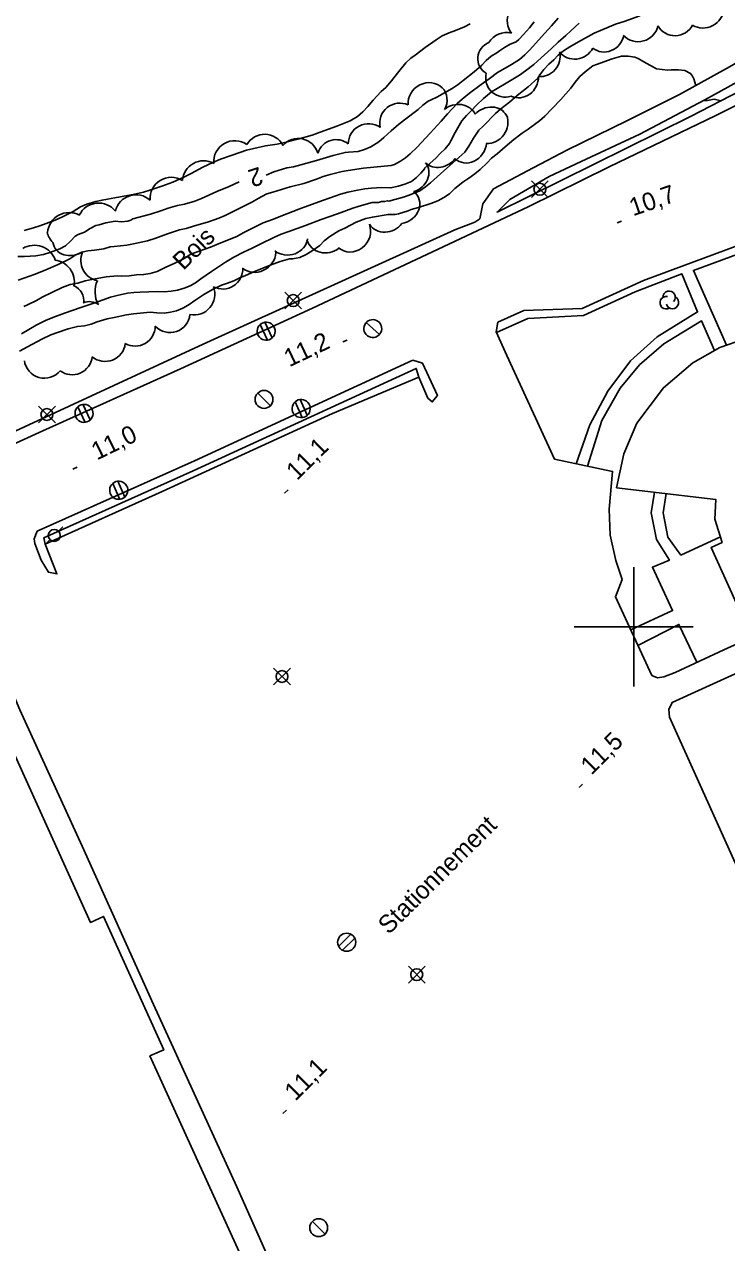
# Model space of a CAD drawing. Extents: x 381879 to 384696, y 5564785 to 5567594.
# Drawn here: x 383697.7 to 383815.6, y 5566096.7 to 5566301.1 of the extents above; entities that cross this region are included whole.
import ezdxf

# ---------------------------------------------------------------- set-up
doc = ezdxf.new("R2010")
doc.units = 0
for name, color, linetype in [('Niveau 1', 7, 'Continuous'), ('Niveau 2', 7, 'Continuous'), ('Niveau 21', 7, 'Continuous'), ('Niveau 22', 7, 'Continuous'), ('Niveau 3', 7, 'Continuous'), ('Niveau 31', 7, 'Continuous'), ('Niveau 36', 7, 'Continuous'), ('Niveau 4', 7, 'Continuous'), ('Niveau 44', 7, 'Continuous'), ('Niveau 52', 7, 'Continuous'), ('Niveau 61', 7, 'Continuous')]:
    doc.layers.add(name, color=color, linetype=linetype)

msp = doc.modelspace()

# ---------------------------------------------------------------- linework, layer by layer
at = {"layer": 'Niveau 1'}
for points in [[(383762.66, 5566270.02), (383763.89, 5566270.38), (383765.94, 5566271.02), (383767.11, 5566271.46), (383768.15, 5566272.02), (383769.07, 5566272.67), (383770, 5566273.56), (383771.3, 5566274.63), (383772.35, 5566275.28), (383773.35, 5566276), (383774.23, 5566276.74), (383775.39, 5566277.84), (383776.12, 5566278.65), (383777.1, 5566279.39), (383778.44, 5566280.57), (383779.88, 5566281.77), (383781.26, 5566282.83), (383782.26, 5566283.5), (383784.21, 5566284.9), (383785.07, 5566285.7), (383786.34, 5566286.98), (383787.76, 5566288.51), (383789.43, 5566290.42), (383790.15, 5566291.4), (383790.96, 5566292.34), (383791.87, 5566293.12), (383793.17, 5566294.14), (383793.75, 5566294.35), (383796.41, 5566295.32), (383797.96, 5566295.74), (383799.08, 5566295.75), (383800.21, 5566295.61), (383800.78, 5566295.36), (383801.71, 5566294.82), (383803.83, 5566293.61)], [(383803.83, 5566293.61), (383805.73, 5566293.39), (383806.32, 5566293.49), (383807.52, 5566293.49), (383808.61, 5566293.36), (383809.56, 5566292.87), (383809.9, 5566292.43), (383810.08, 5566291.96), (383810.45, 5566290.86)], [(383811.77, 5566288.33), (383811.86, 5566288.3), (383812.42, 5566288.35), (383813.51, 5566288.53), (383814.63, 5566288.25)], [(383696.89, 5566246.25), (383698.26, 5566247.01), (383700.63, 5566248.29), (383702.17, 5566248.99), (383703.28, 5566249.4), (383705.06, 5566249.98), (383706.63, 5566250.39), (383707.78, 5566250.53), (383708.92, 5566250.8), (383709.96, 5566251.18), (383711.61, 5566251.71), (383712.79, 5566251.93), (383714.88, 5566252.37), (383716.05, 5566252.5), (383718.85, 5566252.78), (383719.97, 5566252.67), (383721.2, 5566252.66), (383722.23, 5566252.8), (383723.25, 5566253.05), (383724.32, 5566253.47), (383725.2, 5566254), (383726.49, 5566254.89), (383727.85, 5566255.75), (383729.32, 5566256.59), (383730.78, 5566257.35), (383731.84, 5566257.66), (383732.87, 5566258.04), (383733.79, 5566258.52), (383734.82, 5566258.96), (383736.24, 5566259.58), (383738.95, 5566260.71), (383740.64, 5566261.28), (383742.22, 5566261.73), (383742.74, 5566261.74), (383743.94, 5566261.98), (383745.01, 5566262.47), (383746.05, 5566263.07), (383747.31, 5566264.01), (383748.06, 5566264.76), (383749.01, 5566265.48), (383750.49, 5566266.44), (383751.51, 5566266.88), (383752.45, 5566267.42), (383753.44, 5566267.89), (383755.04, 5566268.51), (383756.14, 5566268.77), (383758.78, 5566269.21), (383759.94, 5566269.21), (383760.52, 5566269.33), (383762.17, 5566269.78), (383762.66, 5566270.02)]]:
    msp.add_lwpolyline(points, dxfattribs=at)
at = {"layer": 'Niveau 2'}
for points in [[(383790.72, 5566298.19), (383793.38, 5566299.64), (383794.43, 5566300.08), (383796.97, 5566301.12), (383798.55, 5566301.65), (383800.89, 5566302.49), (383802.07, 5566303.04), (383803.3, 5566303.83), (383805.84, 5566305.35), (383806.81, 5566305.82), (383808.02, 5566306.32), (383809.15, 5566306.64), (383810.32, 5566307.08), (383811.38, 5566307.64), (383813.59, 5566308.86), (383814.77, 5566309.36), (383815.71, 5566309.89), (383816.58, 5566310.54), (383818.22, 5566311.88), (383818.46, 5566312.36), (383819.54, 5566314.44), (383820.78, 5566316.78), (383821.26, 5566317.43)], [(383752.07, 5566276.57), (383754.62, 5566276.96), (383756.37, 5566277.13), (383759.31, 5566277.42), (383759.84, 5566277.6), (383760.85, 5566278.12), (383761.68, 5566278.71), (383762.45, 5566279.38), (383763.65, 5566280.49), (383764.33, 5566281.24), (383765.85, 5566282.82), (383767.7, 5566284.84), (383768.77, 5566286.09), (383770.38, 5566287.82), (383771.18, 5566288.52), (383772.46, 5566289.53), (383774.38, 5566290.99), (383775.76, 5566291.97), (383777.12, 5566293.02), (383778.04, 5566293.51), (383779.47, 5566294.34), (383780.83, 5566295.23), (383781.72, 5566295.99), (383782.54, 5566296.84), (383784.52, 5566298.99), (383786.21, 5566300.85), (383787.31, 5566302.14)], [(383764.91, 5566276.95), (383766.76, 5566278.63), (383767.49, 5566279.43), (383768.34, 5566280.23), (383769.06, 5566281.08), (383769.28, 5566281.54), (383770.03, 5566282.97), (383771.16, 5566284.92), (383771.91, 5566285.8), (383772.73, 5566286.6), (383773.61, 5566287.56), (383774.79, 5566288.67), (383776.13, 5566289.76), (383777.07, 5566290.36), (383778.6, 5566291.23), (383780.86, 5566292.55), (383781.83, 5566293.28), (383783.23, 5566294.39), (383784.47, 5566295.51), (383786.16, 5566296.97), (383787.35, 5566298.12), (383788.6, 5566299.21), (383789.43, 5566300.04), (383790.83, 5566301.29)], [(383766.93, 5566288.9), (383769.54, 5566290.34), (383770.53, 5566290.98), (383771.37, 5566291.69), (383773.2, 5566293.13), (383774.49, 5566294.27), (383775.25, 5566295.05), (383776.09, 5566295.76), (383777.04, 5566296.31), (383777.45, 5566296.63), (383778.33, 5566297.21), (383779.24, 5566297.76), (383780.27, 5566298.15), (383780.74, 5566298.58), (383781.48, 5566299.42), (383782.53, 5566300.53), (383783.29, 5566301.52)], [(383758.91, 5566271.44), (383761.54, 5566272.14), (383762.61, 5566272.53), (383764.08, 5566273.17), (383765.07, 5566273.82), (383765.89, 5566274.53), (383767.57, 5566276.04), (383769.66, 5566277.87), (383771.65, 5566279.68), (383772.31, 5566280.65), (383773.11, 5566281.99), (383774.02, 5566283.32), (383774.72, 5566284.04), (383776.79, 5566286.16), (383777.7, 5566286.92), (383779.14, 5566288.02), (383780.43, 5566289.15), (383782.3, 5566290.64), (383783.91, 5566292.07), (383784.24, 5566292.62), (383784.9, 5566293.55), (383785.73, 5566294.41), (383786.59, 5566295.16), (383787.33, 5566295.95), (383788.24, 5566296.68), (383789.28, 5566297.35), (383790.72, 5566298.19)], [(383738.32, 5566275.82), (383739.59, 5566276.34), (383741.8, 5566277.01), (383742.91, 5566277.2), (383744.12, 5566277.55), (383746.76, 5566278.28), (383749.56, 5566279.09), (383751.56, 5566279.62), (383752.14, 5566279.63), (383753.76, 5566279.75), (383754.82, 5566280.1), (383755.86, 5566280.56), (383757.23, 5566281.37), (383758.08, 5566282.1), (383759.3, 5566283.22), (383760.54, 5566284.29), (383761.53, 5566285.06), (383763.81, 5566286.79), (383764.62, 5566287.53), (383765.49, 5566288.19), (383766.03, 5566288.41), (383766.93, 5566288.9)], [(383697.62, 5566253.78), (383698.25, 5566254.05), (383699.73, 5566254.76), (383700.72, 5566255.33), (383702.3, 5566256.12), (383704.05, 5566256.93), (383705.4, 5566257.42), (383706.71, 5566257.68), (383707.94, 5566258.05), (383709.33, 5566258.34), (383711.44, 5566258.72), (383713.37, 5566258.92), (383713.99, 5566258.84), (383715.3, 5566258.89), (383716.56, 5566259.05), (383717.73, 5566259.1), (383718.85, 5566259.29), (383720.01, 5566259.63), (383721.33, 5566260.32), (383722.98, 5566261.05), (383724.64, 5566261.87), (383725.56, 5566262.5), (383726.13, 5566262.71), (383728.94, 5566263.73), (383730.68, 5566264.45), (383733.36, 5566265.51), (383734.47, 5566266.09), (383736.79, 5566267.31), (383737.82, 5566267.77), (383739.38, 5566268.38), (383741.78, 5566269.3), (383743.78, 5566270.11), (383745.28, 5566270.66), (383747.91, 5566271.62), (383750.78, 5566272.62), (383751.99, 5566272.93), (383753.65, 5566273.28), (383754.88, 5566273.51), (383755.99, 5566273.62), (383757.66, 5566273.72), (383759.26, 5566273.66), (383760.44, 5566273.92), (383761.58, 5566274.29), (383762.7, 5566274.74), (383763.53, 5566275.38), (383764.28, 5566276.12), (383764.93, 5566276.91), (383764.91, 5566276.95)], [(383718.4, 5566264.78), (383719.6, 5566265.19), (383721.73, 5566265.96), (383723.73, 5566266.6), (383724.85, 5566266.85), (383726.12, 5566267.24), (383728.61, 5566267.98), (383730.35, 5566268.57), (383731.43, 5566269.01), (383733.01, 5566269.78), (383734.43, 5566270.54), (383736.03, 5566271.29), (383736.94, 5566271.88), (383738.41, 5566272.64), (383739.45, 5566272.96), (383742.31, 5566273.81), (383744.6, 5566274.42), (383746.74, 5566275.11), (383747.87, 5566275.59), (383749.06, 5566275.9), (383751.07, 5566276.38), (383752.07, 5566276.57)], [(383715.91, 5566268.44), (383718.88, 5566269.26), (383720.62, 5566269.79), (383721.84, 5566270.24), (383723.44, 5566270.72), (383724.58, 5566270.94), (383726.34, 5566271.41), (383727.44, 5566271.88), (383730.04, 5566273.03), (383732.09, 5566273.89), (383733.77, 5566274.66)], [(383697.21, 5566249.17), (383699.72, 5566250.64), (383701.26, 5566251.42), (383702.49, 5566251.92), (383704.43, 5566252.63), (383707.17, 5566253.6), (383709.53, 5566254.39), (383712.19, 5566255.31), (383713.27, 5566255.59), (383715, 5566255.98), (383716.07, 5566256.11), (383717.16, 5566256.15), (383720.04, 5566256.27), (383721.2, 5566256.22), (383722.35, 5566256.3), (383723.42, 5566256.5), (383724.52, 5566256.82), (383725.54, 5566257.23), (383726.46, 5566257.74), (383727.34, 5566258.38), (383729.1, 5566259.61), (383731.48, 5566261.22), (383732.9, 5566262.05), (383734.48, 5566262.86), (383735.94, 5566263.52), (383737.41, 5566264.27), (383739.68, 5566265.38), (383740.85, 5566265.88), (383742.13, 5566266.35), (383744.91, 5566267.36), (383747.56, 5566268.34), (383750.26, 5566269.32), (383752.83, 5566270.27), (383753.91, 5566270.59), (383756.08, 5566271.18), (383757.16, 5566271.22), (383757.68, 5566271.35), (383758.18, 5566271.37), (383758.7, 5566271.5), (383758.91, 5566271.44)], [(383696.63, 5566262.13), (383697.73, 5566262.15), (383699.65, 5566262.26), (383700.9, 5566262.49), (383702.01, 5566262.83), (383703.68, 5566263.42), (383704.59, 5566263.92), (383705.46, 5566264.71), (383706.23, 5566265.57), (383706.75, 5566265.85), (383707.81, 5566266.25), (383708.75, 5566266.84), (383709.71, 5566267.36), (383710.26, 5566267.45), (383711.38, 5566267.79), (383712.98, 5566268.06), (383714.04, 5566267.98), (383715.1, 5566268.08), (383715.61, 5566268.25), (383715.91, 5566268.44)], [(383696.68, 5566258.18), (383699.54, 5566259.2), (383701.29, 5566259.89), (383703.38, 5566260.78), (383705.35, 5566261.76), (383706.36, 5566262.4), (383707.34, 5566262.85), (383708.38, 5566263.12), (383709.51, 5566263.2), (383711.08, 5566263.45), (383712.14, 5566263.75), (383712.79, 5566263.8), (383714.91, 5566264.06), (383716.04, 5566264.27), (383718.4, 5566264.78)]]:
    msp.add_lwpolyline(points, dxfattribs=at)
at = {"layer": 'Niveau 21'}
for points in [[(383475.8, 5566095.9), (383490.9, 5566111.1), (383505.9, 5566126.6), (383518.2, 5566139.1), (383526, 5566146.3), (383535, 5566153.6), (383541.5, 5566158.4), (383549.2, 5566163.3), (383558.9, 5566168.5), (383570.7, 5566173.9), (383579.2, 5566177.7), (383598.6, 5566186.4), (383615.2, 5566194), (383635.7, 5566203.4), (383656.8, 5566213), (383679.9, 5566223.4), (383700.8, 5566232.9), (383723.9, 5566243.3), (383746.1, 5566253.5), (383766.2, 5566262.9), (383782.3, 5566270.5), (383795.9, 5566277.2), (383813.8, 5566285.8), (383829.7, 5566293.8)], [(383777.19, 5566251.11), (383781.55, 5566253.07), (383791.37, 5566253.42), (383801.65, 5566258.1), (383825.5, 5566266.93)], [(383699.84, 5566216.03), (383726.26, 5566227.88), (383762.93, 5566244.76)]]:
    msp.add_lwpolyline(points, dxfattribs=at)
at = {"layer": 'Niveau 22'}
for points in [[(383848.33, 5566305.95), (383837.99, 5566300.49), (383826.09, 5566294.18), (383809.63, 5566285.67), (383777.07, 5566269.59), (383779.22, 5566271.73), (383785.84, 5566275.55), (383791.21, 5566278.1), (383801.04, 5566282.67), (383811.97, 5566288.44), (383821.82, 5566293.88), (383831.03, 5566299.55), (383838.07, 5566304.32)], [(383727.7, 5566247.41), (383769.97, 5566266.61), (383773.34, 5566267.89), (383774.2, 5566268.48), (383774.7, 5566270.96), (383776.48, 5566273.48), (383783.13, 5566277.03), (383788.89, 5566280.06), (383798.86, 5566284.89), (383807.69, 5566289.32), (383816.07, 5566293.98), (383824.37, 5566298.79), (383833.11, 5566304.2), (383833.6, 5566304.56)], [(383815.56, 5566247.24), (383810.04, 5566259.82), (383826.08, 5566265.71)], [(383776.95, 5566249.39), (383782.23, 5566251.75), (383791.58, 5566252.22), (383800.27, 5566256.24), (383808.11, 5566259.21), (383810.73, 5566252.83), (383803.94, 5566248.68), (383799.47, 5566244.66), (383795.68, 5566239.52), (383792.63, 5566233.87), (383790.35, 5566227.37)], [(383792.24, 5566226.98), (383794.67, 5566234.61), (383797.73, 5566240.03), (383800.96, 5566243.94), (383805.05, 5566247.49), (383811.37, 5566251.36), (383813.59, 5566246.36)], [(383615.01, 5566196.02), (383647.56, 5566210.82), (383686.41, 5566228.36), (383727.7, 5566247.41)], [(383701.2, 5566213.87), (383700.97, 5566214.93), (383726.05, 5566226.18), (383763.49, 5566243.35), (383763.94, 5566241.91)], [(383799.51, 5566199.47), (383806.52, 5566202.73), (383803.15, 5566210), (383806, 5566211.2), (383803.84, 5566214.63), (383802.96, 5566219.13), (383803.48, 5566222.59)], [(383805.46, 5566222.36), (383804.96, 5566219.15), (383805.73, 5566215.03), (383807.93, 5566212.04), (383814.56, 5566215.09)], [(383810.6, 5566194.04), (383807.6, 5566200.39), (383800.71, 5566196.87)], [(383738.99, 5566093.42), (383733.37, 5566106), (383719.37, 5566136.62), (383707.41, 5566163.17), (383696.97, 5566186.08), (383695.93, 5566188.45), (383695.53, 5566189.15), (383694.8, 5566189.4), (383693.7, 5566189.2), (383692.4, 5566188.5), (383691.43, 5566188.01)]]:
    msp.add_lwpolyline(points, dxfattribs=at)
at = {"layer": 'Niveau 3'}
for p, q in [((383797.22, 5566267.82), (383797.97, 5566268.1)), ((383751.17, 5566247.8), (383751.92, 5566248.09)), ((383705.87, 5566226.44), (383706.6, 5566226.78)), ((383741.4, 5566222.44), (383741.97, 5566223.01)), ((383790.83, 5566173.01), (383791.4, 5566173.58)), ((383741.12, 5566118.3), (383741.69, 5566118.87))]:
    msp.add_line(p, q, dxfattribs=at)
at = {"layer": 'Niveau 31'}
for points in [[(383820.17, 5566197.47), (383812.99, 5566213.33), (383814.85, 5566214.15), (383813.63, 5566218.07), (383813.79, 5566221.38), (383797.14, 5566223.33), (383798.34, 5566229.03), (383800.52, 5566234.16), (383804.98, 5566240.12), (383809.94, 5566244.3), (383814.47, 5566246.86), (383818.65, 5566248.33)], [(383636.2, 5566058), (383612.8, 5566109.4), (383620.3, 5566112.8), (383604.9, 5566146.8), (383692.4, 5566186.5), (383708.8, 5566150.4), (383711, 5566151.4), (383721.1, 5566129), (383718.8, 5566128), (383735.5, 5566091.3)]]:
    msp.add_lwpolyline(points, dxfattribs=at)
at = {"layer": 'Niveau 36'}
for p, q in [((383785.67, 5566274.85), (383782.85, 5566272.03)), ((383785.67, 5566272.03), (383782.85, 5566274.85)), ((383744.26, 5566256.16), (383741.44, 5566253.34)), ((383744.26, 5566253.34), (383741.44, 5566256.16)), ((383737.27, 5566250.72), (383738.51, 5566248.1)), ((383739.33, 5566248.52), (383738.09, 5566251.14)), ((383757.31, 5566249.03), (383755.11, 5566251.07)), ((383739.02, 5566237.1), (383736.9, 5566239.22)), ((383743.18, 5566237.75), (383744.35, 5566235.1)), ((383745.18, 5566235.49), (383744.01, 5566238.14)), ((383702.92, 5566237.04), (383700.1, 5566234.22)), ((383702.92, 5566234.22), (383700.1, 5566237.04)), ((383706.7, 5566236.93), (383707.94, 5566234.31)), ((383708.76, 5566234.73), (383707.52, 5566237.35)), ((383712.56, 5566224.04), (383713.73, 5566221.39)), ((383714.56, 5566221.78), (383713.39, 5566224.43)), ((383704.15, 5566216.75), (383703.44, 5566216.05)), ((383701.33, 5566213.92), (383702.02, 5566214.64)), ((383742.38, 5566193.07), (383739.56, 5566190.25)), ((383742.38, 5566190.25), (383739.56, 5566193.07)), ((383752.51, 5566148.41), (383750.45, 5566146.37)), ((383751.11, 5566145.73), (383753.17, 5566147.77)), ((383765, 5566143.04), (383762.18, 5566140.22)), ((383765, 5566140.22), (383762.18, 5566143.04)), ((383748.19, 5566098.1), (383746.07, 5566100.22))]:
    msp.add_line(p, q, dxfattribs=at)
for centre, radius in [((383784.25, 5566273.44), 1), ((383742.84, 5566254.75), 1), ((383737.95, 5566238.16), 1.5), ((383701.5, 5566235.63), 1), ((383702.73, 5566215.33), 1), ((383740.96, 5566191.66), 1), ((383751.82, 5566147.07), 1.52), ((383763.58, 5566141.63), 1), ((383747.12, 5566099.16), 1.5)]:
    msp.add_circle(centre, radius, dxfattribs=at)
for centre, major_axis, ratio in [((383738.3, 5566249.61), (1.22, -0.9), 0.999873), ((383756.2, 5566250.05), (-1.2, 0.9), 0.999875), ((383744.18, 5566236.63), (1.21, -0.92), 0.999875), ((383707.73, 5566235.82), (1.21, -0.91), 0.999873), ((383713.56, 5566222.92), (1.21, -0.92), 0.999875)]:
    msp.add_ellipse(centre, major_axis=major_axis, ratio=ratio, dxfattribs=at)
at = {"layer": 'Niveau 4'}
msp.add_lwpolyline([(383697.7, 5566266.53), (383699.26, 5566266.94), (383700.29, 5566267.31), (383702.91, 5566268.26), (383704.1, 5566268.8), (383705.89, 5566269.7), (383707.12, 5566270.47), (383708.18, 5566270.92), (383709.73, 5566271.39), (383710.75, 5566271.6), (383713.18, 5566272.06), (383715.98, 5566272.56), (383717.7, 5566272.92), (383718.8, 5566273.25), (383720.81, 5566273.93), (383722.62, 5566274.62), (383724.51, 5566275.47), (383725.71, 5566276.09), (383727.68, 5566277.15), (383729.36, 5566277.94), (383730.66, 5566278.46), (383732.59, 5566279.17), (383734.99, 5566280), (383736.21, 5566280.29), (383738.2, 5566280.69), (383740.17, 5566281.02), (383741.91, 5566281.39), (383743.61, 5566281.83), (383746.04, 5566282.52), (383747.35, 5566282.99), (383750.17, 5566284.03), (383752.39, 5566284.89), (383753.62, 5566285.62), (383754.51, 5566286.4), (383755.36, 5566287.33), (383756.26, 5566288.4), (383757.62, 5566289.84), (383758.38, 5566290.51), (383759.35, 5566291.65), (383760.33, 5566292.89), (383761.76, 5566294.64), (383762.61, 5566295.43), (383763.29, 5566295.92), (383764.98, 5566297.19), (383766.82, 5566298.51), (383767.84, 5566299.16), (383769, 5566299.68), (383770.11, 5566300.08), (383771.62, 5566300.71), (383772.57, 5566301.21)], dxfattribs=at)
at = {"layer": 'Niveau 44'}
for centre, major_axis, ratio, start_param, end_param in [((383781.98, 5566301.75), (-0.74, -3.24), 0.961918, 3.358095, 5.62419), ((383811.77, 5566303.64), (3.14, 1.13), 0.939926, 3.782046, 5.933156), ((383778.59, 5566296.56), (-3.26, -0.69), 0.951192, 4.236611, 5.566077), ((383795.23, 5566299.7), (1.97, 2.68), 0.930766, 3.097814, 5.171437), ((383800.82, 5566301.38), (3.17, 1.01), 0.954952, 3.547743, 5.790126), ((383806.94, 5566302.53), (-0.04, -3.34), 0.997526, 5.254569, 7.380735), ((383777.14, 5566295.41), (-3.31, -0.38), 0.89556, 5.053462, 7.141001), ((383790.23, 5566298.47), (2.91, 1.63), 0.950603, 3.284262, 5.308214), ((383784.46, 5566295.61), (1.74, 2.84), 0.94246, 3.578744, 5.496653), ((383778.59, 5566292.35), (-2.38, -2.61), 0.950589, 5.260834, 7.29943), ((383765.4, 5566288.14), (-2.75, -1.96), 0.910574, 2.045301, 5.794879), ((383780.89, 5566292.05), (1.44, 3), 0.923369, 3.144079, 5.219269), ((383760.76, 5566284.47), (-1.99, 2.78), 0.994006, 5.242725, 7.428497), ((383770.31, 5566284.61), (-3.11, -1.32), 0.889066, 3.181935, 5.028037), ((383775.64, 5566284.23), (-2.94, -1.69), 0.841879, 3.105942, 5.031668), ((383775.71, 5566284.37), (1.9, 2.8), 0.909836, 3.633351, 5.73465), ((383738.05, 5566279.2), (-1.78, -2.96), 0.999984, 2.592259, 4.722687), ((383755.5, 5566281), (-1.27, 3.18), 0.999726, 5.30327, 7.463701), ((383733.05, 5566278.03), (-1.42, 3.26), 0.99841, 5.265701, 7.51697), ((383743.68, 5566278.52), (-3.26, -1.07), 0.999995, 3.117682, 5.243701), ((383750.16, 5566278.03), (-0.71, 3.67), 0.914766, 5.47552, 7.26995), ((383772.27, 5566281.09), (1.75, 2.89), 0.868258, 2.917708, 5.2071), ((383767.42, 5566280.27), (2.8, 1.92), 0.903103, 3.359559, 5.075506), ((383727.8, 5566274.63), (-1.5, 3.24), 0.999995, 5.35131, 7.343687), ((383762.28, 5566275.97), (3.18, 1.18), 0.891938, 4.630432, 6.556233), ((383722.37, 5566271.87), (-1.74, 3.11), 0.998839, 5.218633, 7.421542), ((383716.47, 5566268.93), (-0.81, 3.49), 0.990894, 5.329733, 7.392128), ((383760.79, 5566270.65), (3.1, 1.36), 0.871899, 4.431499, 6.736626), ((383710.19, 5566267.47), (-0.05, 3.64), 0.997912, 5.381111, 7.379771), ((383705.23, 5566265.88), (-1.45, 3.34), 0.997912, 5.381111, 7.360088), ((383752.61, 5566266.2), (1.99, 2.74), 0.928284, 3.06755, 5.727288), ((383758.43, 5566269.45), (2.8, 1.89), 0.933581, 3.146144, 5.070722), ((383705.03, 5566267.12), (-3.52, -0.9), 0.997912, 0.01586, 0.555334), ((383705.89, 5566265.35), (3.12, 1.65), 0.826021, 2.85203, 4.785856), ((383741.89, 5566265.41), (3.39, 0.05), 0.890662, 4.010376, 6.162293), ((383748.38, 5566265.92), (3.22, 1.03), 0.935376, 3.123917, 5.102819), ((383699.5, 5566260.75), (-3.43, 0.83), 0.925833, 3.636275, 5.554671), ((383711.19, 5566261.88), (-3.27, -2.53), 0.896708, 5.305284, 6.931827), ((383736.61, 5566262.62), (2.96, 1.64), 0.904311, 3.485872, 5.790213), ((383702.79, 5566258.06), (-1.5, 3.19), 0.925833, 4.043264, 5.788503), ((383731, 5566260.07), (2.78, 1.94), 0.999442, 3.631724, 5.703323), ((383704.25, 5566254.4), (3.26, 1.34), 0.868316, 5.81311, 6.964218), ((383712.21, 5566256.42), (-0.32, -3.51), 0.744381, 4.285681, 5.48461), ((383726.19, 5566255.82), (2.34, -2.59), 0.999769, 5.352178, 7.478762), ((383805.95, 5566255.3), (-0.836, 0.629), 0.999875, 3.020126, 6.959135), ((383708.75, 5566251.06), (-0.63, 3.47), 0.868316, 5.584692, 6.462831), ((383805.46, 5566254.38), (-0.836, 0.629), 0.999875, 5.163765, 9.050341), ((383806.51, 5566254.42), (-0.836, 0.629), 0.999875, 0.893509, 4.863384), ((383722.13, 5566252.78), (2.32, -2.49), 0.995838, 4.724998, 6.993208), ((383716.29, 5566250.5), (2.85, 1.85), 0.999437, 3.634832, 5.691531), ((383711.26, 5566247.96), (1.03, -3.27), 0.999258, 5.294189, 7.41953), ((383701.08, 5566245.12), (3.27, 0.94), 0.999681, 2.997596, 5.322161), ((383705.74, 5566245.69), (0.26, -3.39), 0.994087, 5.561866, 7.663581)]:
    msp.add_ellipse(centre, major_axis=major_axis, ratio=ratio, start_param=start_param, end_param=end_param, dxfattribs=at)
at = {"layer": 'Niveau 52'}
for points in [[(383777.19, 5566251.11), (383776.9, 5566249.5), (383778.73, 5566245.54), (383786.69, 5566228.14), (383796.45, 5566226.09), (383795.91, 5566219.77), (383796.08, 5566215.39), (383796.98, 5566211.14), (383798.04, 5566207.96), (383796.93, 5566205.05), (383803.03, 5566191.84)], [(383762.93, 5566244.76), (383764.55, 5566244.27), (383767.05, 5566238.82), (383766.19, 5566237.74), (383765.47, 5566238.37), (383763.94, 5566241.91), (383749.45, 5566235.79), (383720.84, 5566222.72), (383701.19, 5566213.88), (383703.18, 5566208.88), (383701.76, 5566209.16), (383700.53, 5566211.16), (383699.48, 5566213.96), (383699.36, 5566214.74), (383699.84, 5566216.03)], [(383819.82, 5566198.24), (383815.14, 5566196.13), (383806.94, 5566192.36), (383805.07, 5566191.58), (383804.01, 5566191.41), (383803.03, 5566191.84)], [(383875.88, 5566163.11), (383856.37, 5566159.73), (383843.95, 5566153.99), (383829.85, 5566147.48), (383825.08, 5566145.26), (383823.88, 5566145.65), (383821.95, 5566149.5), (383806.03, 5566184.83), (383805.91, 5566186.1), (383806.44, 5566187.28), (383811.51, 5566189.57), (383824.34, 5566195.4), (383831.32, 5566198.31)]]:
    msp.add_lwpolyline(points, dxfattribs=at)
at = {"layer": 'Niveau 61'}
for points in [[(383800, 5566210), (383800, 5566200), (383800, 5566190)], [(383790, 5566200), (383800, 5566200), (383810, 5566200)]]:
    msp.add_lwpolyline(points, dxfattribs=at)

# ---------------------------------------------------------------- texts
at = {"layer": 'Niveau 2'}
msp.add_text('2', height=3, rotation=197.9609, dxfattribs=at).set_placement((383737.15, 5566277.24))
at = {"layer": 'Niveau 3'}
for s, rotation, p in [('10,7 ', 19.0051, (383799.89, 5566268.88)), ('11,2', 25.3457, (383742.19, 5566243.54)), ('11,0 ', 25.9532, (383709.89, 5566227.9)), ('11,1 ', 44.7717, (383743.47, 5566224.44)), ('11,5 ', 44.7717, (383792.9, 5566175.01)), ('11,1 ', 44.7717, (383743.19, 5566120.3))]:
    msp.add_text(s, height=3, rotation=rotation, dxfattribs=at).set_placement(p)
at = {"layer": 'Niveau 44'}
msp.add_text('Bois', height=3, rotation=44.7707, dxfattribs=at).set_placement((383724.42, 5566259.7))
at = {"layer": 'Niveau 52'}
msp.add_text('Stationnement', height=3, rotation=44.7717, dxfattribs=at).set_placement((383758.88, 5566148.24))

doc.saveas('drawing.dxf')
